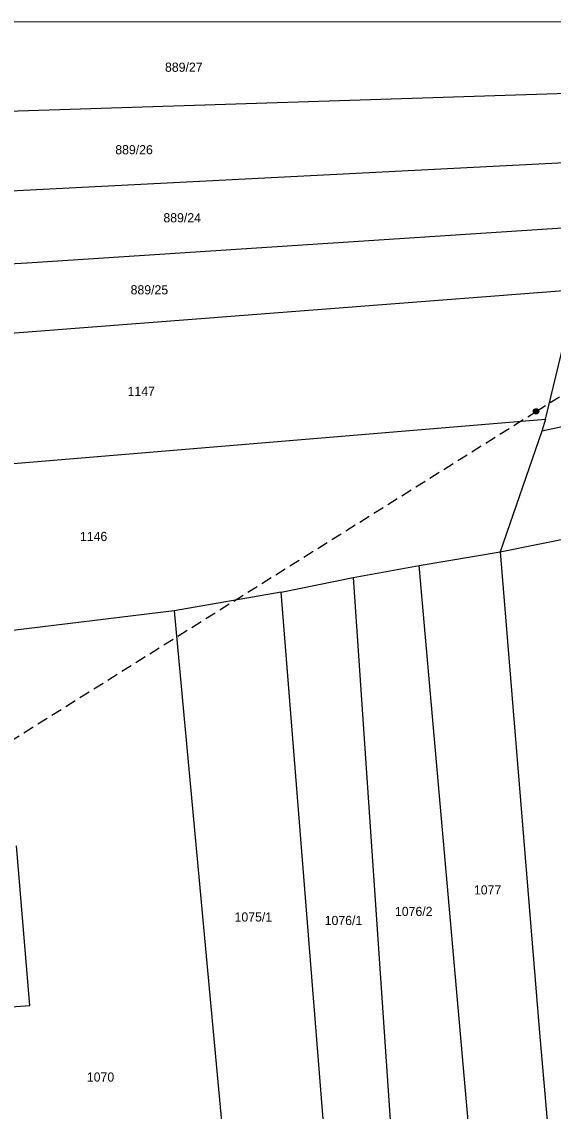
# Model space of a CAD drawing. Extents: x -820420 to -815896, y -1105820 to -1103643.
# Drawn here: x -818230.3 to -818131.9, y -1104436.5 to -1104234.7 of the extents above; entities that cross this region are included whole.
import ezdxf
from ezdxf.enums import TextEntityAlignment as Align

# ---------------------------------------------------------------- set-up
doc = ezdxf.new("R2010")
doc.units = 0
doc.header["$LTSCALE"] = 0.68
doc.linetypes.add('MEDIUM_DASHED', pattern=[4.5, 3, -1.5])
doc.layers.add('1', color=7, linetype='Continuous', lineweight=25)
doc.layers.add('6', color=7, linetype='Continuous', lineweight=25)
doc.layers.add('2', color=7, linetype='Continuous')

msp = doc.modelspace()

# ---------------------------------------------------------------- linework, layer by layer
at = {"layer": '1'}
for p, q in [((-818110.76, -1104234.78), (-818295.13, -1104234.67)), ((-818295.26, -1104253.26), (-818114.98, -1104247.43)), ((-818118.85, -1104260.26), (-818266.31, -1104267.82)), ((-818229.3, -1104279.35), (-818123.6, -1104272.39)), ((-818295.9, -1104283.07), (-818229.3, -1104279.35)), ((-818127.48, -1104284.31), (-818237.41, -1104292.83)), ((-818133.34, -1104308.32), (-818127.48, -1104284.31)), ((-818027.99, -1104288), (-818133.97, -1104310.54)), ((-818237.93, -1104317.04), (-818133.34, -1104308.32)), ((-818133.34, -1104308.32), (-818133.97, -1104310.54)), ((-818133.97, -1104310.54), (-818141.68, -1104332.91)), ((-818141.68, -1104332.91), (-818113.01, -1104327.05)), ((-818156.72, -1104335.39), (-818141.68, -1104332.91)), ((-818141.68, -1104332.91), (-818134.4, -1104422.03)), ((-818168.91, -1104337.62), (-818156.72, -1104335.39)), ((-818146.86, -1104447.19), (-818156.72, -1104335.39)), ((-818182.25, -1104340.39), (-818202.07, -1104343.83)), ((-818173.93, -1104444.72), (-818182.25, -1104340.39)), ((-818202.07, -1104343.83), (-818234.51, -1104347.79)), ((-818202.07, -1104343.83), (-818192.57, -1104446.32)), ((-818228.83, -1104416.94), (-818231.25, -1104387.38)), ((-818298.13, -1104422.26), (-818228.83, -1104416.94)), ((-818134.4, -1104422.03), (-818132.24, -1104447.37))]:
    msp.add_line(p, q, dxfattribs=at)
msp.add_lwpolyline([(-818182.25, -1104340.39), (-818168.91, -1104337.62), (-818161.43, -1104447.24)], dxfattribs=at)
at = {"layer": '6', "linetype": 'MEDIUM_DASHED'}
for p, q in [((-818135.05, -1104306.87), (-818059.19, -1104258.83)), ((-818232.5, -1104368.04), (-818135.05, -1104306.87))]:
    msp.add_line(p, q, dxfattribs=at)
at = {"layer": '6'}
for radius in [0.5, 0.4, 0.3, 0.2, 0.1]:
    msp.add_circle((-818135.0534, -1104306.8699), radius, dxfattribs=at)

# ---------------------------------------------------------------- texts
at = {"layer": '2'}
for s, p in [('889/27', (-818200.29, -1104243.935)), ('889/26', (-818209.5, -1104259.225)), ('889/24', (-818200.59, -1104271.835)), ('889/25', (-818206.66, -1104285.185)), ('1147', (-818208.17, -1104303.985)), ('1146', (-818216.99, -1104330.895)), ('1077', (-818144.03, -1104396.385)), ('1076/2', (-818157.71, -1104400.375)), ('1075/1', (-818187.41, -1104401.395)), ('1076/1', (-818170.72, -1104402.045)), ('1070', (-818215.71, -1104431.055))]:
    msp.add_text(s, height=1.7, dxfattribs=at).set_placement(p, align=Align.CENTER)

doc.saveas('drawing.dxf')
